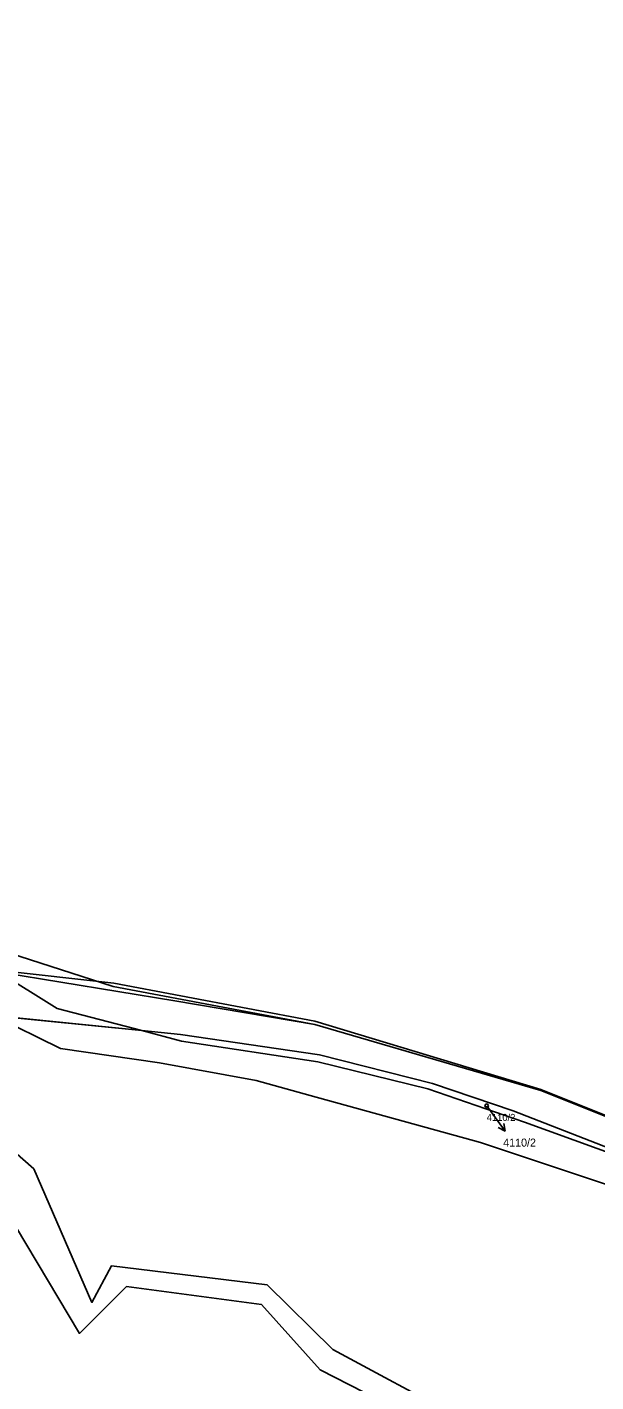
# Model space of a CAD drawing. Extents: x -754150 to -749824, y -1058608 to -1053956.
# Drawn here: x -753344.4 to -753263.4, y -1056153.5 to -1055960.5 of the extents above; entities that cross this region are included whole.
import ezdxf

# ---------------------------------------------------------------- set-up
doc = ezdxf.new("R2010")
doc.units = 0
for name, color, linetype in [('Vrstva 1', 7, 'Continuous'), ('Vrstva 2', 7, 'Continuous'), ('Vrstva 4', 7, 'Continuous'), ('Vrstva 50', 7, 'Continuous'), ('Vrstva 51', 7, 'Continuous'), ('Vrstva 7', 7, 'Continuous')]:
    doc.layers.add(name, color=color, linetype=linetype)

msp = doc.modelspace()

# ---------------------------------------------------------------- linework, layer by layer
at = {"layer": 'Vrstva 1'}
msp.add_line((-753328.05, -1056103.45), (-753349.12, -1056101.32), dxfattribs=at)
for points in [[(-753383.67, -1056071.64), (-753379.63, -1056071.79), (-753369.58, -1056076.57), (-753351.46, -1056090.94), (-753332.15, -1056097.16), (-753303.43, -1056102.57)], [(-753348.72, -1056094.94), (-753340.11, -1056100.3), (-753328.05, -1056103.45)], [(-753347.7, -1056095.2), (-753323.36, -1056099.18), (-753303.43, -1056102.57)], [(-753371.12, -1056098.76), (-753343.43, -1056123.13), (-753335.17, -1056142.18), (-753332.35, -1056136.94), (-753310.23, -1056139.67), (-753300.86, -1056148.86), (-753282.9, -1056158.56), (-753238.16, -1056167.21), (-753227.83, -1056175.09), (-753207.45, -1056183.86), (-753189.5, -1056207.08), (-753160.23, -1056235.62), (-753162.41, -1056244.66), (-753147.26, -1056264.54), (-753146.18, -1056271.7), (-753124.71, -1056283.17), (-753102.33, -1056280.73), (-753092.74, -1056281.1), (-753090.3, -1056277.8)], [(-753104.41, -1056262.68), (-753117.79, -1056252.65), (-753133.67, -1056237.99), (-753149.26, -1056215.5), (-753157.3, -1056201.47), (-753168.6, -1056183.48), (-753175.37, -1056173.71), (-753184.58, -1056165.38), (-753194.31, -1056157.43), (-753203.93, -1056151.32), (-753220.4, -1056141.65), (-753226.39, -1056139.42), (-753237.66, -1056134.23), (-753250.94, -1056129.04), (-753279.85, -1056119.38), (-753304.09, -1056112.69), (-753311.77, -1056110.57), (-753325.55, -1056108.02), (-753339.62, -1056105.97), (-753349.12, -1056101.32)], [(-753242.58, -1056127.76), (-753243.96, -1056127.15), (-753261.45, -1056120.26), (-753275.18, -1056114.86), (-753286.68, -1056111), (-753302.78, -1056106.89), (-753322.54, -1056104.01), (-753328.05, -1056103.45)], [(-753328.05, -1056103.45), (-753322.4, -1056104.93), (-753302.98, -1056107.91), (-753287.33, -1056111.76), (-753273.58, -1056116.5), (-753242.58, -1056127.76)], [(-753303.43, -1056102.57), (-753271.26, -1056111.98), (-753251.76, -1056119.79), (-753222.6, -1056131.01)], [(-753090.7, -1056283.6), (-753091.53, -1056283.99), (-753102.39, -1056283.9), (-753124.6, -1056286.39), (-753149.33, -1056272.75), (-753149.82, -1056266.13), (-753164.44, -1056246.17), (-753163.55, -1056235.92), (-753190.48, -1056209.62), (-753207.15, -1056187.91), (-753230.28, -1056177.33), (-753240.86, -1056169.41), (-753283.85, -1056161.43), (-753302.68, -1056151.79), (-753311, -1056142.49), (-753330.24, -1056139.91), (-753336.94, -1056146.58), (-753349.01, -1056126.36)]]:
    msp.add_lwpolyline(points, dxfattribs=at)
at = {"layer": 'Vrstva 4'}
for p, q in [((-753348.71, -1056094.85), (-753332.04, -1056096.67)), ((-753332.04, -1056096.67), (-753303.43, -1056102.11)), ((-753303.43, -1056102.11), (-753271.24, -1056111.83)), ((-753271.24, -1056111.83), (-753251.73, -1056119.71))]:
    msp.add_line(p, q, dxfattribs=at)
at = {"layer": 'Vrstva 50'}
msp.add_circle((-753278.97, -1056114.15), 0.25, dxfattribs=at)
at = {"layer": 'Vrstva 51'}
for points in [[(-753460.8, -1055946.49), (-753456.98, -1055961.5), (-753451.33, -1055972.24), (-753446.71, -1055977.48), (-753444.11, -1055980.37), (-753438.79, -1055985.36), (-753409.93, -1056004.7), (-753404.8, -1056009.8), (-753400.64, -1056019.78), (-753397.11, -1056035.53), (-753395.05, -1056046.53), (-753392.18, -1056056.2), (-753386.95, -1056065.57), (-753383.67, -1056071.64), (-753379.63, -1056071.79), (-753369.58, -1056076.57), (-753351.46, -1056090.94), (-753332.15, -1056097.16), (-753303.43, -1056102.57), (-753271.26, -1056111.98), (-753251.76, -1056119.79)], [(-753251.76, -1056119.79), (-753271.26, -1056111.98), (-753303.43, -1056102.57), (-753323.36, -1056099.18), (-753347.7, -1056095.2), (-753348.72, -1056094.94), (-753340.11, -1056100.3), (-753328.05, -1056103.45), (-753322.54, -1056104.01), (-753302.78, -1056106.89), (-753286.68, -1056111), (-753275.18, -1056114.86), (-753261.45, -1056120.26)], [(-753238.16, -1056167.21), (-753282.9, -1056158.56), (-753300.86, -1056148.86), (-753310.23, -1056139.67), (-753332.35, -1056136.94), (-753335.17, -1056142.18), (-753343.43, -1056123.13), (-753371.12, -1056098.76), (-753374.54, -1056098.16), (-753374.85, -1056102.08), (-753349.01, -1056126.36), (-753336.94, -1056146.58), (-753330.24, -1056139.91), (-753311, -1056142.49), (-753302.68, -1056151.79), (-753283.85, -1056161.43), (-753240.86, -1056169.41)], [(-753250.94, -1056129.04), (-753279.85, -1056119.38), (-753304.09, -1056112.69), (-753311.77, -1056110.57), (-753325.55, -1056108.02), (-753339.62, -1056105.97), (-753349.12, -1056101.32), (-753354.44, -1056100.7), (-753371.12, -1056098.76), (-753343.43, -1056123.13), (-753335.17, -1056142.18), (-753332.35, -1056136.94), (-753310.23, -1056139.67), (-753300.86, -1056148.86), (-753282.9, -1056158.56), (-753238.16, -1056167.21)], [(-753242.58, -1056127.76), (-753273.58, -1056116.5), (-753287.33, -1056111.76), (-753302.98, -1056107.91), (-753322.4, -1056104.93), (-753328.05, -1056103.45), (-753349.12, -1056101.32), (-753339.62, -1056105.97), (-753325.55, -1056108.02), (-753311.77, -1056110.57), (-753304.09, -1056112.69), (-753279.85, -1056119.38), (-753250.94, -1056129.04)], [(-753240.86, -1056169.41), (-753283.85, -1056161.43), (-753302.68, -1056151.79), (-753311, -1056142.49), (-753330.24, -1056139.91), (-753336.94, -1056146.58), (-753349.01, -1056126.36), (-753357.23, -1056133.36), (-753377.24, -1056150.43), (-753402.32, -1056142.26), (-753404.96, -1056139.25), (-753418.07, -1056130.58), (-753418.66, -1056132.42), (-753417.29, -1056139.42), (-753402.71, -1056154.41), (-753347.81, -1056199.89), (-753318.46, -1056219.41), (-753307.86, -1056225.21), (-753299.08, -1056231.39), (-753284.07, -1056251.43), (-753267.14, -1056274.91)]]:
    msp.add_lwpolyline(points, dxfattribs=at)
for points in [[(-753303.43, -1056102.57), (-753332.15, -1056097.16), (-753351.46, -1056090.94), (-753369.58, -1056076.57), (-753379.63, -1056071.79), (-753383.67, -1056071.64), (-753382.61, -1056073.6), (-753365.07, -1056081.58), (-753347.7, -1056094.4), (-753347.7, -1056095.2), (-753323.36, -1056099.18)], [(-753363.72, -1056091.13), (-753349.12, -1056101.32), (-753328.05, -1056103.45), (-753340.11, -1056100.3), (-753348.72, -1056094.94)], [(-753273.58, -1056116.5), (-753242.58, -1056127.76), (-753243.96, -1056127.15), (-753261.45, -1056120.26), (-753275.18, -1056114.86), (-753286.68, -1056111), (-753302.78, -1056106.89), (-753322.54, -1056104.01), (-753328.05, -1056103.45), (-753322.4, -1056104.93), (-753302.98, -1056107.91), (-753287.33, -1056111.76)]]:
    msp.add_lwpolyline(points, close=True, dxfattribs=at)
at = {"layer": 'Vrstva 7'}
for p, q in [((-753278.97, -1056114.15), (-753278.11, -1056115.34)), ((-753278.11, -1056115.34), (-753276.35, -1056117.77)), ((-753276.35, -1056117.77), (-753276.53, -1056116.66)), ((-753276.35, -1056117.77), (-753277.34, -1056117.25))]:
    msp.add_line(p, q, dxfattribs=at)

# ---------------------------------------------------------------- texts
at = {"layer": 'Vrstva 2'}
msp.add_text('4110/2', height=1.14, dxfattribs=at).set_placement((-753276.62, -1056119.97))
at = {"layer": 'Vrstva 50'}
msp.add_text('4110/2', height=1, dxfattribs=at).set_placement((-753278.97, -1056116.31))

doc.saveas('drawing.dxf')
